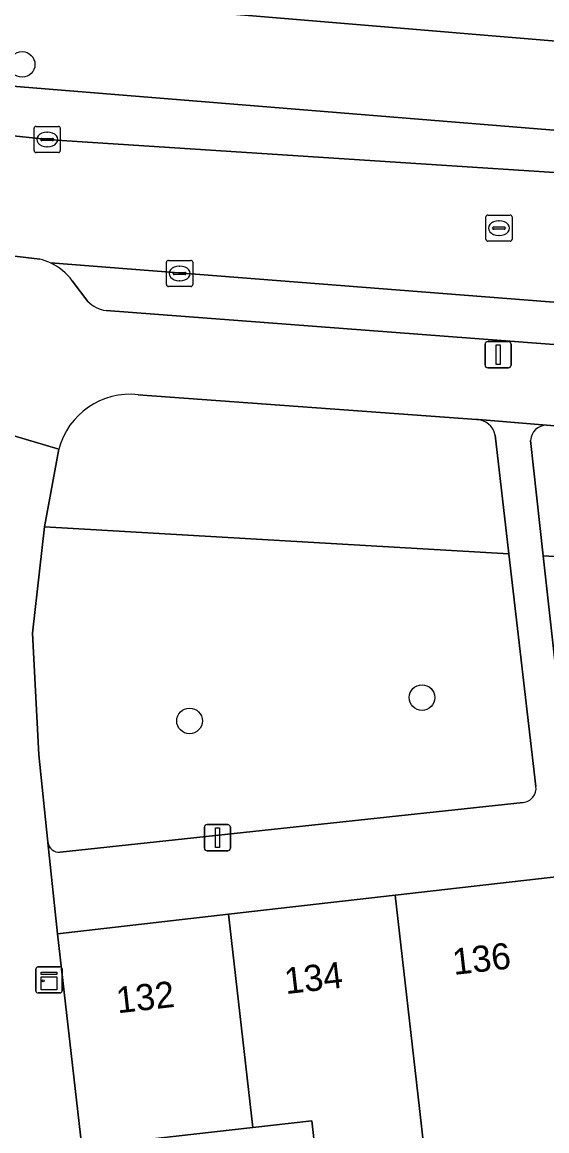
# Model space of a CAD drawing. Extents: x 160023 to 161302, y 384750 to 385707.
# Drawn here: x 161056.81 to 161076.84, y 385204.49 to 385246.85 of the extents above; entities that cross this region are included whole.
import ezdxf

# ---------------------------------------------------------------- set-up
doc = ezdxf.new("R2010")
doc.units = 0
for name, color, linetype in [('IMGEO_Boom', 7, 'Continuous'), ('IMGEO_Erf', 7, 'Continuous'), ('IMGEO_Groenvoorziening', 7, 'Continuous'), ('IMGEO_Kast', 7, 'Continuous'), ('IMGEO_Kolk', 7, 'Continuous'), ('IMGEO_Lichtmast', 7, 'Continuous'), ('IMGEO_Pand', 7, 'Continuous'), ('IMGEO_Pand_nummerreeks', 7, 'Continuous'), ('IMGEO_Parkeervlak_open', 7, 'Continuous'), ('IMGEO_Rijbaan_lokaal_open', 7, 'Continuous'), ('IMGEO_Rioolput', 7, 'Continuous'), ('IMGEO_Voetpad_open', 7, 'Continuous')]:
    doc.layers.add(name, color=color, linetype=linetype)

msp = doc.modelspace()

# ---------------------------------------------------------------- linework, layer by layer
at = {"layer": 'IMGEO_Boom'}
for centre in [(161056.806, 385245.236), (161072.077, 385221.046), (161063.199, 385220.153)]:
    msp.add_circle(centre, 0.489, dxfattribs=at)
at = {"layer": 'IMGEO_Erf'}
for points in [[(160957.346, 385260.377), (160977.981, 385257.138), (160991.677, 385255.173), (161000, 385253.978), (161003.341, 385253.585), (161035.09, 385249.85), (161050.341, 385248.377), (161077.816, 385246.068), (161100.512, 385244.452), (161106.83, 385244.035), (161131, 385243.106), (161138.263, 385243.013), (161144.549, 385243.128), (161150.833, 385243.243), (161173.849, 385245.484), (161214.521, 385249.845), (161214.505, 385250), (161208.456, 385306.59)], [(161068.168, 385202.283), (161067.871, 385204.881), (161065.619, 385204.624), (161059.083, 385203.877)]]:
    msp.add_lwpolyline(points, dxfattribs=at)
at = {"layer": 'IMGEO_Groenvoorziening'}
for points in [[(161074.152, 385231.672), (161061.237, 385232.617)], [(161092.122, 385230.308), (161076.835, 385231.449)], [(161058.204, 385230.533), (161057.664, 385227.563), (161075.396, 385226.539), (161074.87, 385231.069)], [(161076.224, 385230.872), (161076.708, 385226.464), (161090.138, 385225.688), (161090.874, 385218.806), (161095.73, 385219.374)], [(161076.429, 385217.654), (161075.396, 385226.539), (161057.664, 385227.563), (161057.203, 385223.507), (161057.439, 385218.855), (161057.793, 385215.518)], [(161078.206, 385217.325), (161090.874, 385218.806), (161090.138, 385225.688), (161076.708, 385226.464), (161077.667, 385217.754)], [(161058.261, 385215.137), (161075.939, 385217.035)]]:
    msp.add_lwpolyline(points, dxfattribs=at)
for centre, radius, start, end in [((161060.936, 385229.805), 2.828, 83.898, 165.0885), ((161074.14, 385230.929), 0.743, 10.881, 89.0697), ((161076.823, 385230.85), 0.6, 88.867, 177.8543), ((161075.876, 385217.588), 0.557, 276.4766, 6.7932), ((161058.218, 385215.562), 0.427, 185.9391, 275.7627)]:
    msp.add_arc(centre, radius, start, end, dxfattribs=at)
at = {"layer": 'IMGEO_Kast'}
for p, q in [((161057.334, 385209.834), (161057.334, 385210.675)), ((161057.334, 385210.675), (161057.334, 385209.834)), ((161057.409, 385210.759), (161058.25, 385210.759)), ((161058.25, 385210.759), (161057.409, 385210.759)), ((161058.334, 385210.684), (161058.334, 385209.843)), ((161058.334, 385209.843), (161058.334, 385210.684)), ((161058.259, 385209.759), (161057.418, 385209.759)), ((161057.418, 385209.759), (161058.259, 385209.759))]:
    msp.add_line(p, q, dxfattribs=at)
for points in [[(161057.529, 385210.549), (161058.129, 385210.549), (161058.129, 385210.464), (161057.529, 385210.464), (161057.529, 385210.549)], [(161057.529, 385210.374), (161058.129, 385210.374), (161058.129, 385209.885), (161057.529, 385209.885), (161057.529, 385210.374)]]:
    msp.add_lwpolyline(points, dxfattribs=at)
msp.add_circle((161057.613, 385210.223), 0.0377, dxfattribs=at)
for centre, start, end in [((161057.412, 385210.681), 92.4484, 184.2845), ((161057.412, 385210.681), 92.4484, 184.2845), ((161058.256, 385210.681), 2.4484, 94.2845), ((161058.256, 385210.681), 2.4484, 94.2845), ((161057.412, 385209.837), 182.4484, 274.2845), ((161057.412, 385209.837), 182.4484, 274.2845), ((161058.256, 385209.837), 272.4484, 4.2845), ((161058.256, 385209.837), 272.4484, 4.2845)]:
    msp.add_arc(centre, 0.0779, start, end, dxfattribs=at)
at = {"layer": 'IMGEO_Kolk'}
for p, q in [((161057.262, 385241.943), (161057.262, 385242.795)), ((161057.337, 385242.869), (161058.189, 385242.869)), ((161058.263, 385242.795), (161058.263, 385241.943)), ((161057.521, 385242.363), (161057.521, 385242.375)), ((161057.959, 385242.326), (161057.561, 385242.326)), ((161057.564, 385242.412), (161057.962, 385242.412)), ((161057.75, 385242.649), (161057.775, 385242.649)), ((161058.005, 385242.375), (161058.005, 385242.363)), ((161058.189, 385241.869), (161057.337, 385241.869)), ((161057.773, 385242.089), (161057.748, 385242.089)), ((161062.318, 385236.823), (161062.318, 385237.675)), ((161062.393, 385237.749), (161063.245, 385237.749)), ((161063.319, 385237.675), (161063.319, 385236.823)), ((161062.577, 385237.243), (161062.577, 385237.255)), ((161063.015, 385237.206), (161062.617, 385237.206)), ((161062.62, 385237.292), (161063.018, 385237.292)), ((161062.806, 385237.529), (161062.831, 385237.529)), ((161063.061, 385237.255), (161063.061, 385237.243)), ((161062.829, 385236.969), (161062.804, 385236.969)), ((161063.245, 385236.749), (161062.393, 385236.749))]:
    msp.add_line(p, q, dxfattribs=at)
for points in [[(161057.262, 385241.943), (161057.262, 385242.795)], [(161057.337, 385242.869), (161058.189, 385242.869)], [(161058.263, 385242.795), (161058.263, 385241.943)], [(161058.189, 385241.869), (161057.337, 385241.869)], [(161062.318, 385236.823), (161062.318, 385237.675)], [(161062.393, 385237.749), (161063.245, 385237.749)], [(161063.319, 385237.675), (161063.319, 385236.823)], [(161063.245, 385236.749), (161062.393, 385236.749)]]:
    msp.add_lwpolyline(points, dxfattribs=at)
for centre, radius, start, end in [((161057.339, 385242.793), 0.0765, 91.552, 178.448), ((161057.339, 385242.793), 0.0765, 91.552, 178.448), ((161058.187, 385242.793), 0.0765, 1.552, 88.448), ((161058.187, 385242.793), 0.0765, 1.552, 88.448), ((161057.561, 385242.372), 0.0403, 85.8775, 175.7526), ((161057.558, 385242.362), 0.0366, 178.938, 274.7102), ((161057.962, 385242.369), 0.043, 264.8664, 352.4533), ((161057.966, 385242.374), 0.0386, 1.7309, 96.639), ((161057.339, 385241.945), 0.0765, 181.552, 268.448), ((161057.339, 385241.945), 0.0765, 181.552, 268.448), ((161058.187, 385241.945), 0.0765, 271.552, 358.448), ((161058.187, 385241.945), 0.0765, 271.552, 358.448), ((161062.395, 385237.673), 0.0765, 91.552, 178.448), ((161062.395, 385237.673), 0.0765, 91.552, 178.448), ((161063.243, 385237.673), 0.0765, 1.552, 88.448), ((161063.243, 385237.673), 0.0765, 1.552, 88.448), ((161062.617, 385237.252), 0.0403, 85.8775, 175.7526), ((161062.614, 385237.242), 0.0366, 178.938, 274.7102), ((161063.018, 385237.249), 0.043, 264.8664, 352.4533), ((161063.022, 385237.254), 0.0386, 1.7309, 96.639), ((161062.395, 385236.825), 0.0765, 181.552, 268.448), ((161062.395, 385236.825), 0.0765, 181.552, 268.448), ((161063.243, 385236.825), 0.0765, 271.552, 358.448), ((161063.243, 385236.825), 0.0765, 271.552, 358.448)]:
    msp.add_arc(centre, radius, start, end, dxfattribs=at)
for centre, major_axis, ratio, start_param, end_param in [((161057.749, 385242.369), (-0.387, 0.002), 0.722429, 4.712389, 7.853982), ((161057.774, 385242.369), (-0.39, 0.002), 0.717154, 1.570796, 4.712389), ((161062.805, 385237.249), (-0.387, 0.002), 0.722429, 4.712389, 7.853982), ((161062.83, 385237.249), (-0.39, 0.002), 0.717154, 1.570796, 4.712389)]:
    msp.add_ellipse(centre, major_axis=major_axis, ratio=ratio, start_param=start_param, end_param=end_param, dxfattribs=at)
at = {"layer": 'IMGEO_Lichtmast'}
for p, q in [((161074.486, 385233.746), (161074.486, 385234.546)), ((161074.486, 385234.546), (161074.486, 385233.746)), ((161074.586, 385234.646), (161075.376, 385234.646)), ((161075.376, 385234.646), (161074.586, 385234.646)), ((161075.476, 385234.546), (161075.476, 385233.746)), ((161075.476, 385233.746), (161075.476, 385234.546)), ((161075.376, 385233.646), (161074.586, 385233.646)), ((161074.586, 385233.646), (161075.376, 385233.646)), ((161063.767, 385215.292), (161063.767, 385216.092)), ((161063.767, 385216.092), (161063.767, 385215.292)), ((161063.867, 385216.192), (161064.657, 385216.192)), ((161064.657, 385216.192), (161063.867, 385216.192)), ((161064.757, 385216.092), (161064.757, 385215.292)), ((161064.757, 385215.292), (161064.757, 385216.092)), ((161064.657, 385215.192), (161063.867, 385215.192)), ((161063.867, 385215.192), (161064.657, 385215.192))]:
    msp.add_line(p, q, dxfattribs=at)
for points in [[(161074.906, 385234.521), (161075.056, 385234.521), (161075.056, 385233.771), (161074.906, 385233.771), (161074.906, 385234.521)], [(161064.187, 385216.067), (161064.337, 385216.067), (161064.337, 385215.317), (161064.187, 385215.317), (161064.187, 385216.067)]]:
    msp.add_lwpolyline(points, dxfattribs=at)
for centre, start, end in [((161074.586, 385234.546), 90, 180), ((161074.586, 385234.546), 90, 180), ((161075.376, 385234.546), 0, 90), ((161075.376, 385234.546), 360, 90), ((161074.586, 385233.746), 180, 270), ((161074.586, 385233.746), 180, 270), ((161075.376, 385233.746), 270, 0), ((161075.376, 385233.746), 270, 0), ((161063.867, 385216.092), 90, 180), ((161063.867, 385216.092), 90, 180), ((161064.657, 385216.092), 0, 90), ((161064.657, 385216.092), 360, 90), ((161063.867, 385215.292), 180, 270), ((161063.867, 385215.292), 180, 270), ((161064.657, 385215.292), 270, 0), ((161064.657, 385215.292), 270, 0)]:
    msp.add_arc(centre, 0.1, start, end, dxfattribs=at)
at = {"layer": 'IMGEO_Pand'}
for points in [[(161077.414, 385214.22), (161071.051, 385213.493), (161071.982, 385205.351), (161072.279, 385202.753), (161072.33, 385202.306), (161078.693, 385203.034), (161078.345, 385206.078)], [(161064.687, 385212.766), (161065.619, 385204.624), (161067.871, 385204.881), (161068.168, 385202.283), (161072.279, 385202.753), (161071.982, 385205.351), (161071.051, 385213.493)], [(161058.152, 385212.019), (161059.083, 385203.877), (161065.619, 385204.624), (161064.687, 385212.766)]]:
    msp.add_lwpolyline(points, close=True, dxfattribs=at)
at = {"layer": 'IMGEO_Parkeervlak_open'}
for points in [[(161007.115, 385248.252), (161019.333, 385246.424), (161057.931, 385242.352), (161093.216, 385240.068), (161096.686, 385239.836), (161099.593, 385239.641)], [(161096.659, 385241.198), (161092.63, 385241.461), (161049.684, 385244.952)], [(161093.367, 385235.066), (161092.948, 385235.093), (161078.41, 385236.045), (161057.883, 385237.659)], [(161058.718, 385236.973), (161059.319, 385236.182)], [(161060.013, 385235.835), (161090.862, 385233.489)]]:
    msp.add_lwpolyline(points, dxfattribs=at)
for centre, radius, start, end in [((161056.971, 385235.697), 2.163, 36.131, 65.0589), ((161060.156, 385236.989), 1.163, 223.9431, 262.9268)]:
    msp.add_arc(centre, radius, start, end, dxfattribs=at)
at = {"layer": 'IMGEO_Rijbaan_lokaal_open'}
for points in [[(161057.931, 385242.352), (161019.333, 385246.424), (161007.115, 385248.252), (161006.811, 385248.297), (161006.209, 385243.55), (161034.034, 385240.114), (161035.136, 385239.994), (161056.412, 385237.918), (161057.486, 385237.797)], [(161057.883, 385237.659), (161078.41, 385236.045), (161092.948, 385235.093), (161093.184, 385239.59), (161093.216, 385240.068), (161057.931, 385242.352)]]:
    msp.add_lwpolyline(points, dxfattribs=at)
msp.add_arc((161057.002, 385235.764), 2.089, 65.0599, 76.6045, dxfattribs=at)
at = {"layer": 'IMGEO_Rioolput'}
for p, q in [((161074.516, 385238.556), (161074.516, 385239.408)), ((161074.591, 385239.482), (161075.443, 385239.482)), ((161075.517, 385239.408), (161075.517, 385238.556)), ((161074.775, 385238.976), (161074.775, 385238.988)), ((161075.213, 385238.939), (161074.815, 385238.939)), ((161074.818, 385239.025), (161075.216, 385239.025)), ((161075.004, 385239.262), (161075.029, 385239.262)), ((161075.259, 385238.988), (161075.259, 385238.976)), ((161075.443, 385238.482), (161074.591, 385238.482)), ((161075.027, 385238.702), (161075.002, 385238.702))]:
    msp.add_line(p, q, dxfattribs=at)
for points in [[(161074.516, 385238.556), (161074.516, 385239.408)], [(161074.591, 385239.482), (161075.443, 385239.482)], [(161075.517, 385239.408), (161075.517, 385238.556)], [(161075.443, 385238.482), (161074.591, 385238.482)]]:
    msp.add_lwpolyline(points, dxfattribs=at)
for centre, radius, start, end in [((161074.593, 385239.406), 0.0765, 91.552, 178.448), ((161074.593, 385239.406), 0.0765, 91.552, 178.448), ((161075.441, 385239.406), 0.0765, 1.552, 88.448), ((161075.441, 385239.406), 0.0765, 1.552, 88.448), ((161074.815, 385238.985), 0.0403, 85.8775, 175.7526), ((161074.812, 385238.975), 0.0366, 178.938, 274.7102), ((161075.216, 385238.982), 0.043, 264.8664, 352.4533), ((161075.22, 385238.987), 0.0386, 1.7309, 96.639), ((161074.593, 385238.558), 0.0765, 181.552, 268.448), ((161074.593, 385238.558), 0.0765, 181.552, 268.448), ((161075.441, 385238.558), 0.0765, 271.552, 358.448), ((161075.441, 385238.558), 0.0765, 271.552, 358.448)]:
    msp.add_arc(centre, radius, start, end, dxfattribs=at)
for centre, major_axis, ratio, start_param, end_param in [((161075.003, 385238.982), (-0.387, 0.002), 0.722429, 4.712389, 7.853982), ((161075.028, 385238.982), (-0.39, 0.002), 0.717154, 1.570796, 4.712389)]:
    msp.add_ellipse(centre, major_axis=major_axis, ratio=ratio, start_param=start_param, end_param=end_param, dxfattribs=at)
at = {"layer": 'IMGEO_Voetpad_open'}
for points in [[(161077.816, 385246.068), (161050.341, 385248.377), (161035.09, 385249.85), (161003.341, 385253.585), (161002.646, 385248.813), (161003.426, 385248.731), (161006.811, 385248.297), (161007.115, 385248.252)], [(161009.581, 385249.339), (161010.294, 385249.267), (161032.619, 385246.698), (161049.684, 385244.952), (161092.63, 385241.461), (161096.659, 385241.198)], [(161057.486, 385237.797), (161056.412, 385237.918)], [(161059.319, 385236.182), (161058.718, 385236.973)], [(161090.862, 385233.489), (161060.013, 385235.835)], [(161061.237, 385232.617), (161074.152, 385231.672), (161074.235, 385231.676), (161076.835, 385231.449), (161092.122, 385230.308), (161100.53, 385229.917), (161104.014, 385229.755), (161112.807, 385229.062), (161113.563, 385229.027), (161126.794, 385228.409), (161126.812, 385228.41), (161128.634, 385228.348), (161132.397, 385228.275), (161143.276, 385228.387), (161145.792, 385228.485)], [(161058.152, 385212.019), (161057.793, 385215.51), (161057.793, 385215.518), (161057.439, 385218.855), (161057.203, 385223.507), (161057.664, 385227.563), (161058.204, 385230.533), (161051.988, 385232.389), (161052.31, 385229.392), (161055.124, 385202.766), (161055.449, 385200.025), (161055.611, 385198.657), (161056.095, 385194.195), (161056.592, 385194.248), (161056.938, 385191.058), (161056.441, 385191.005), (161062.14, 385138.694), (161062.447, 385135.875), (161068.403, 385081.213), (161068.467, 385080.621)], [(161051.988, 385232.389), (161058.204, 385230.533)], [(161076.835, 385231.449), (161074.235, 385231.676), (161074.152, 385231.672)], [(161074.87, 385231.069), (161075.396, 385226.539), (161076.429, 385217.654)], [(161077.667, 385217.754), (161076.708, 385226.464), (161076.224, 385230.872)], [(161075.939, 385217.035), (161058.261, 385215.137)], [(161057.793, 385215.518), (161057.793, 385215.51), (161058.152, 385212.019), (161064.687, 385212.766), (161071.051, 385213.493), (161077.414, 385214.22), (161083.776, 385214.946), (161090.139, 385215.673), (161096.674, 385216.42)], [(161070.716, 385083.312), (161066.893, 385118.046), (161066.698, 385119.822), (161065.297, 385132.547), (161059.242, 385189.865), (161060.521, 385189.985), (161060.358, 385191.46), (161060.022, 385194.646), (161059.083, 385203.877), (161058.152, 385212.019)]]:
    msp.add_lwpolyline(points, dxfattribs=at)
for centre, radius, start, end in [((161057.002, 385235.764), 2.089, 65.0599, 76.6045), ((161056.971, 385235.697), 2.163, 36.131, 65.0589), ((161060.156, 385236.989), 1.163, 223.9431, 262.9268), ((161060.936, 385229.805), 2.828, 83.898, 165.0885), ((161074.14, 385230.929), 0.743, 10.881, 89.0697), ((161076.823, 385230.85), 0.6, 88.867, 177.8543), ((161075.876, 385217.588), 0.557, 276.4766, 6.7932), ((161058.218, 385215.562), 0.427, 185.9391, 275.7627)]:
    msp.add_arc(centre, radius, start, end, dxfattribs=at)

# ---------------------------------------------------------------- texts
at = {"layer": 'IMGEO_Pand_nummerreeks'}
for s, rotation, p in [('136', 6.5203, (161073.296, 385210.447)), ('134', 6.5176, (161066.876, 385209.714)), ('132', 6.5176, (161060.453, 385208.98))]:
    msp.add_text(s, height=1, rotation=rotation, dxfattribs=at).set_placement(p)

doc.saveas('drawing.dxf')
